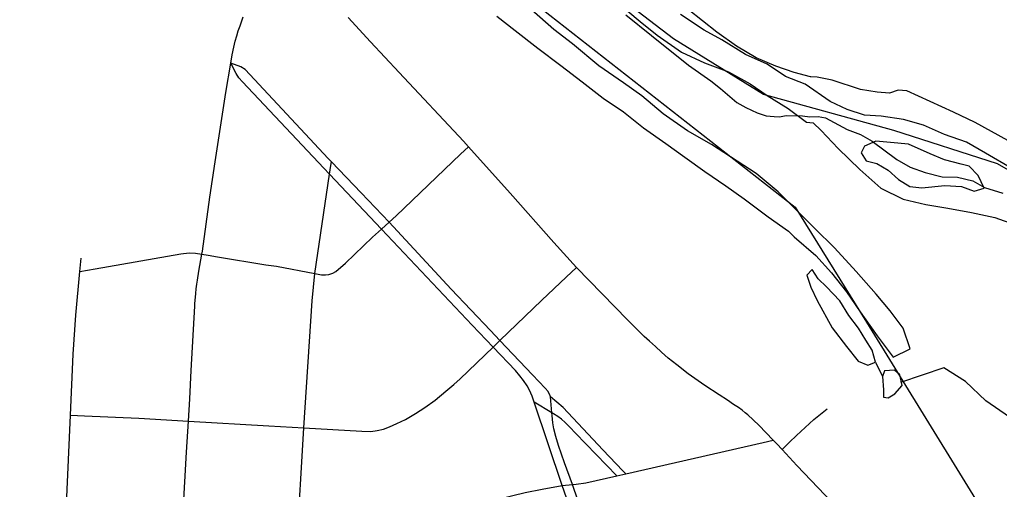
# Model space of a CAD drawing. Extents: x -87 to 2145, y -2128 to 440.
# Drawn here: x -41.727 to -41.166, y -694.76 to -694.491 of the extents above; entities that cross this region are included whole.
import ezdxf

# ---------------------------------------------------------------- set-up
doc = ezdxf.new("R2010")
doc.units = 0
for name, color, linetype in [('GM_X_City_Street', 7, 'Continuous'), ('GM_X_County_Road', 7, 'Continuous'), ('GM_X_Major_River', 7, 'Continuous'), ('GM_X_Minor_Lake', 7, 'Continuous'), ('GM_X_Minor_River', 7, 'Continuous'), ('GM_X_Rail_Line', 7, 'Continuous'), ('GM_X_Section', 7, 'Continuous'), ('GM_X_State_Route', 7, 'Continuous'), ('GM_X_Township_Text', 7, 'Continuous')]:
    doc.layers.add(name, color=color, linetype=linetype)

msp = doc.modelspace()

# ---------------------------------------------------------------- linework, layer by layer
at = {"layer": 'GM_X_City_Street'}
for points in [[(-41.39142, -694.81289), (-41.41017, -694.75732), (-41.41489, -694.74485), (-41.41824, -694.73507), (-41.41976, -694.72981), (-41.42095, -694.72543), (-41.42148, -694.72209), (-41.42183, -694.71785), (-41.42197, -694.71626), (-41.42272, -694.70721), (-41.42293, -694.70653), (-41.4242, -694.7042), (-41.42583, -694.70217), (-41.43317, -694.69452), (-41.45173, -694.67494), (-41.45707, -694.66929), (-41.47965, -694.64551), (-41.51518, -694.60728), (-41.51911, -694.60305), (-41.53113, -694.59051), (-41.54811, -694.57274), (-41.55002, -694.57075), (-41.59754, -694.51994), (-41.59999, -694.51835), (-41.60577, -694.51627)], [(-41.39626, -694.81457), (-41.41606, -694.75785), (-41.43217, -694.71019), (-41.43335, -694.7067), (-41.43474, -694.70339), (-41.43626, -694.70082), (-41.43834, -694.69781), (-41.44045, -694.6952), (-41.44289, -694.69217), (-41.4557, -694.67876), (-41.46772, -694.66618), (-41.51958, -694.61125), (-41.5492, -694.57987), (-41.5526, -694.57627), (-41.59901, -694.52695), (-41.60108, -694.5246), (-41.60275, -694.52218), (-41.60577, -694.51627)], [(-41.69207, -694.6355), (-41.68334, -694.63397), (-41.6344, -694.62536), (-41.62949, -694.62481), (-41.62585, -694.62505), (-41.62233, -694.62561), (-41.61874, -694.62619), (-41.61333, -694.62715), (-41.58576, -694.63157), (-41.57968, -694.63247), (-41.55759, -694.63664), (-41.55378, -694.63737), (-41.55151, -694.63735), (-41.54967, -694.63712), (-41.54744, -694.63645), (-41.54567, -694.63548), (-41.54005, -694.6306), (-41.52473, -694.61591), (-41.51958, -694.61125), (-41.51518, -694.60728), (-41.51106, -694.60356), (-41.47429, -694.56839), (-41.46977, -694.56405)], [(-41.58298, -695.20678), (-41.58433, -695.1357), (-41.58474, -695.11199), (-41.58469, -695.09157), (-41.58437, -695.07825), (-41.58398, -695.0707), (-41.58021, -695.00019), (-41.57887, -694.98378), (-41.57595, -694.93184), (-41.57205, -694.863), (-41.56794, -694.79274), (-41.56387, -694.72492), (-41.55927, -694.65224), (-41.55759, -694.63664), (-41.5492, -694.57987), (-41.54844, -694.57489), (-41.54811, -694.57274)], [(-41.72659, -695.09511), (-41.72271, -695.08698), (-41.72028, -695.07994), (-41.71885, -695.07462), (-41.71762, -695.06863), (-41.71702, -695.06316), (-41.71549, -695.04025), (-41.7127, -694.99398), (-41.71074, -694.93929), (-41.7105, -694.93432), (-41.70993, -694.92478), (-41.70767, -694.88855), (-41.70538, -694.85514), (-41.70051, -694.78581), (-41.69745, -694.71768), (-41.69603, -694.68284), (-41.69445, -694.66052), (-41.69207, -694.6355), (-41.69135, -694.62785)], [(-41.69745, -694.71768), (-41.68945, -694.71804), (-41.65832, -694.71945), (-41.62997, -694.72111), (-41.58399, -694.7238), (-41.56387, -694.72492), (-41.53085, -694.72677), (-41.52571, -694.72693), (-41.52203, -694.72648), (-41.51843, -694.72559), (-41.51492, -694.72433), (-41.51072, -694.72249), (-41.50587, -694.72014), (-41.5, -694.71675), (-41.49481, -694.71334), (-41.48879, -694.70902), (-41.48261, -694.70392), (-41.47807, -694.70001), (-41.47443, -694.69678), (-41.4557, -694.67876), (-41.45173, -694.67494), (-41.42777, -694.65187), (-41.41386, -694.63868), (-41.40799, -694.63312)], [(-41.38485, -694.75229), (-41.40847, -694.728), (-41.4118, -694.72442), (-41.41433, -694.72183), (-41.4166, -694.71989), (-41.41862, -694.71843), (-41.42103, -694.71682), (-41.42197, -694.71626), (-41.43217, -694.71019)], [(-41.3798, -694.75115), (-41.38138, -694.74949), (-41.39278, -694.73752), (-41.4155, -694.7132), (-41.42272, -694.70721)], [(-41.29031, -694.73729), (-41.28597, -694.7331), (-41.28209, -694.72936), (-41.27219, -694.72012), (-41.26448, -694.71399)], [(-41.70051, -694.78581), (-41.69486, -694.78613), (-41.64398, -694.78894), (-41.63396, -694.78966), (-41.61891, -694.79074), (-41.57539, -694.79388), (-41.57204, -694.79362), (-41.56794, -694.79274), (-41.56024, -694.79152), (-41.55179, -694.7896), (-41.54368, -694.78768), (-41.52293, -694.7824), (-41.49128, -694.7749), (-41.48351, -694.77305), (-41.43725, -694.76195), (-41.42767, -694.75989), (-41.41606, -694.75785), (-41.41017, -694.75732), (-41.40822, -694.75716), (-41.40255, -694.75629), (-41.38485, -694.75229), (-41.3798, -694.75115), (-41.30116, -694.73327), (-41.29532, -694.73194)]]:
    msp.add_lwpolyline(points, dxfattribs=at)
at = {"layer": 'GM_X_County_Road'}
for points in [[(-41.60577, -694.51627), (-41.60494, -694.51147), (-41.60403, -694.50713), (-41.60322, -694.50365), (-41.6023, -694.50063), (-41.60144, -694.49781), (-41.60043, -694.49485), (-41.59948, -694.49206), (-41.59869, -694.48978)], [(-41.62233, -694.62561), (-41.62203, -694.62383), (-41.61769, -694.59297), (-41.61476, -694.5727), (-41.60858, -694.53302), (-41.60577, -694.51627)], [(-41.62997, -694.72111), (-41.6291, -694.70827), (-41.62835, -694.69206), (-41.62638, -694.65534), (-41.6263, -694.65371), (-41.62593, -694.65005), (-41.62574, -694.64813), (-41.62547, -694.64546), (-41.62519, -694.64271), (-41.62482, -694.6405), (-41.62395, -694.63529), (-41.62233, -694.62561)], [(-41.63396, -694.78966), (-41.63116, -694.7388), (-41.62997, -694.72111)]]:
    msp.add_lwpolyline(points, dxfattribs=at)
at = {"layer": 'GM_X_Major_River'}
for points in [[(-41.38451, -694.48154), (-41.37142, -694.49246), (-41.36169, -694.50027), (-41.34782, -694.51006), (-41.33463, -694.51605), (-41.32103, -694.52129), (-41.30861, -694.52802), (-41.29886, -694.53469), (-41.28684, -694.54216), (-41.27635, -694.54998), (-41.27255, -694.55045)], [(-41.27701, -694.52834), (-41.28834, -694.52392), (-41.29885, -694.51686), (-41.31129, -694.51126), (-41.32481, -694.503), (-41.33498, -694.49746), (-41.34848, -694.48843)], [(-41.1588, -694.57656), (-41.1739, -694.56767), (-41.18485, -694.56148), (-41.19734, -694.55717), (-41.20944, -694.55172), (-41.22081, -694.54856), (-41.2337, -694.54651), (-41.2432, -694.54602), (-41.25305, -694.54287), (-41.26287, -694.53821), (-41.27701, -694.52834)], [(-41.27255, -694.55045), (-41.268, -694.55481), (-41.25824, -694.56516), (-41.24583, -694.57705), (-41.2338, -694.5878), (-41.22095, -694.59401), (-41.20806, -694.5972), (-41.19554, -694.59924), (-41.18189, -694.60167), (-41.16862, -694.60448), (-41.15462, -694.60957)], [(-41.23663, -694.56083), (-41.24313, -694.56375), (-41.24509, -694.5675), (-41.24212, -694.57207), (-41.23606, -694.57367), (-41.22966, -694.57754), (-41.22366, -694.58291), (-41.21725, -694.58677)], [(-41.21725, -694.58677), (-41.21043, -694.58763), (-41.19711, -694.58631), (-41.18762, -694.58683), (-41.18044, -694.58957), (-41.17472, -694.58777), (-41.17803, -694.58055), (-41.18327, -694.57519), (-41.18781, -694.57399), (-41.19728, -694.57159), (-41.20558, -694.56808), (-41.21804, -694.56261), (-41.22829, -694.56171), (-41.23663, -694.56083)]]:
    msp.add_lwpolyline(points, dxfattribs=at)
at = {"layer": 'GM_X_Minor_Lake'}
for points in [[(-41.27303, -694.63426), (-41.27612, -694.63761), (-41.27394, -694.64444), (-41.27025, -694.65204), (-41.26174, -694.66764), (-41.25353, -694.67833), (-41.24681, -694.68673), (-41.24115, -694.68908), (-41.23694, -694.68725)], [(-41.23694, -694.68725), (-41.23875, -694.68043), (-41.24246, -694.67472), (-41.24654, -694.66786), (-41.25214, -694.66061), (-41.25733, -694.65223), (-41.26481, -694.64419), (-41.26969, -694.63959), (-41.27303, -694.63426)], [(-41.22156, -694.70069), (-41.223, -694.69462), (-41.22599, -694.69194), (-41.2317, -694.69223), (-41.23289, -694.69561)], [(-41.23289, -694.69561), (-41.23224, -694.70317), (-41.2323, -694.70732), (-41.22964, -694.70774), (-41.22581, -694.70553), (-41.22156, -694.70069)]]:
    msp.add_lwpolyline(points, dxfattribs=at)
at = {"layer": 'GM_X_Minor_River'}
for points in [[(-41.27155, -694.61089), (-41.29251, -694.58995), (-41.30517, -694.57942), (-41.33061, -694.5629), (-41.34448, -694.55498), (-41.3583, -694.54517), (-41.37059, -694.53503), (-41.38105, -694.52758), (-41.39525, -694.51776), (-41.41014, -694.50528), (-41.42096, -694.49707), (-41.4336, -694.48578)], [(-41.45349, -694.48941), (-41.44305, -694.49762), (-41.43, -694.50779), (-41.41694, -694.51757), (-41.40463, -694.52696), (-41.3927, -694.53634), (-41.38111, -694.5442), (-41.36955, -694.55319), (-41.35685, -694.56221), (-41.34603, -694.57005), (-41.33445, -694.57829), (-41.32249, -694.58653), (-41.31203, -694.59398), (-41.29822, -694.60416), (-41.28664, -694.61239)], [(-41.28664, -694.61239), (-41.2834, -694.61562), (-41.27101, -694.62637), (-41.26204, -694.63631), (-41.25346, -694.647), (-41.24565, -694.65844), (-41.23597, -694.67217), (-41.22665, -694.68438), (-41.21708, -694.67962), (-41.22109, -694.66786), (-41.22854, -694.65794), (-41.23638, -694.64839), (-41.24797, -694.63539), (-41.26031, -694.62199), (-41.27155, -694.61089)], [(-41.23694, -694.68725), (-41.23289, -694.69561)], [(-41.00507, -694.93133), (-41.02518, -694.92333), (-41.03679, -694.91184), (-41.04576, -694.90152), (-41.05279, -694.88896), (-41.05795, -694.87794), (-41.06388, -694.86766), (-41.06904, -694.85664), (-41.07608, -694.84409), (-41.08497, -694.82886), (-41.09389, -694.81515), (-41.09981, -694.80374), (-41.10611, -694.79308), (-41.11202, -694.78167), (-41.1202, -694.7691), (-41.12763, -694.75767), (-41.13508, -694.74737), (-41.14101, -694.7371), (-41.14885, -694.72755), (-41.16012, -694.71871), (-41.17366, -694.70945), (-41.18528, -694.69834), (-41.1977, -694.69061), (-41.22252, -694.69893)]]:
    msp.add_lwpolyline(points, dxfattribs=at)
at = {"layer": 'GM_X_Rail_Line'}
msp.add_lwpolyline([(-41.71125, -693.80657), (-41.69607, -693.82537), (-41.68488, -693.85226), (-41.67321, -693.89064), (-41.63475, -694.10713), (-41.55058, -694.3498), (-41.52124, -694.39753), (-41.47152, -694.4509), (-41.28278, -694.59867), (-41.24208, -694.66451), (-41.13563, -694.83712), (-41.07091, -694.88772), (-41.02155, -694.97534), (-40.91165, -695.10168), (-40.84885, -695.15731), (-40.78155, -695.21614), (-40.74586, -695.23808), (-40.74673, -695.64154)], dxfattribs=at)
at = {"layer": 'GM_X_Section'}
for points in [[(-41.16113, -694.56047), (-41.17987, -694.55027), (-41.19226, -694.54436), (-41.21893, -694.53212), (-41.22384, -694.53165), (-41.2288, -694.53345), (-41.23599, -694.53294), (-41.24543, -694.53125), (-41.26161, -694.52602), (-41.27029, -694.52434), (-41.27392, -694.52416), (-41.27408, -694.52412), (-41.28334, -694.5217), (-41.29388, -694.51808), (-41.30514, -694.51331), (-41.31637, -694.50664), (-41.32757, -694.49846), (-41.34398, -694.48563)], [(-41.37964, -694.4887), (-41.3651, -694.50036), (-41.34386, -694.51745), (-41.33116, -694.52642), (-41.32557, -694.53069), (-41.31626, -694.53884), (-41.31102, -694.5416), (-41.30464, -694.54475), (-41.29937, -694.54638), (-41.29483, -694.54685), (-41.2918, -694.54691), (-41.288, -694.54623), (-41.27853, -694.54641), (-41.27444, -694.54692), (-41.26957, -694.5467), (-41.26542, -694.54754), (-41.25305, -694.55421), (-41.24553, -694.557), (-41.23878, -694.56091), (-41.22458, -694.5714), (-41.21709, -694.57571), (-41.20844, -694.5789), (-41.19864, -694.58136), (-41.18993, -694.58152), (-41.18125, -694.58358), (-41.17451, -694.58749), (-41.16397, -694.59072)]]:
    msp.add_lwpolyline(points, dxfattribs=at)
at = {"layer": 'GM_X_State_Route'}
msp.add_lwpolyline([(-41.26158, -694.76766), (-41.28186, -694.74651), (-41.29031, -694.73729), (-41.29333, -694.73399), (-41.29532, -694.73194), (-41.30361, -694.7234), (-41.30986, -694.71755), (-41.3114, -694.71627), (-41.31323, -694.71474), (-41.31532, -694.71321), (-41.31805, -694.71145), (-41.32158, -694.70912), (-41.3263, -694.70608), (-41.33449, -694.70062), (-41.34411, -694.69396), (-41.35061, -694.68891), (-41.35551, -694.68513), (-41.35927, -694.68169), (-41.3628, -694.6784), (-41.36625, -694.67527), (-41.36922, -694.67255), (-41.37885, -694.66308), (-41.40799, -694.63312), (-41.42088, -694.6188), (-41.44591, -694.59064), (-41.46977, -694.56405), (-41.47254, -694.56096), (-41.50945, -694.52157), (-41.52573, -694.50409), (-41.53856, -694.49012)], dxfattribs=at)
at = {"layer": 'GM_X_Township_Text'}
msp.add_lwpolyline([(-40.86076, -695.08731), (-40.86389, -695.08416), (-40.91726, -695.02786), (-40.98588, -694.93902), (-40.99381, -694.89621), (-41.00262, -694.81748), (-41.00597, -694.75885), (-41.0173, -694.71389), (-41.03601, -694.66763), (-41.08298, -694.62212), (-41.16701, -694.5738), (-41.22637, -694.55482), (-41.30097, -694.53418), (-41.35244, -694.5024), (-41.42751, -694.44475)], dxfattribs=at)

doc.saveas('drawing.dxf')
